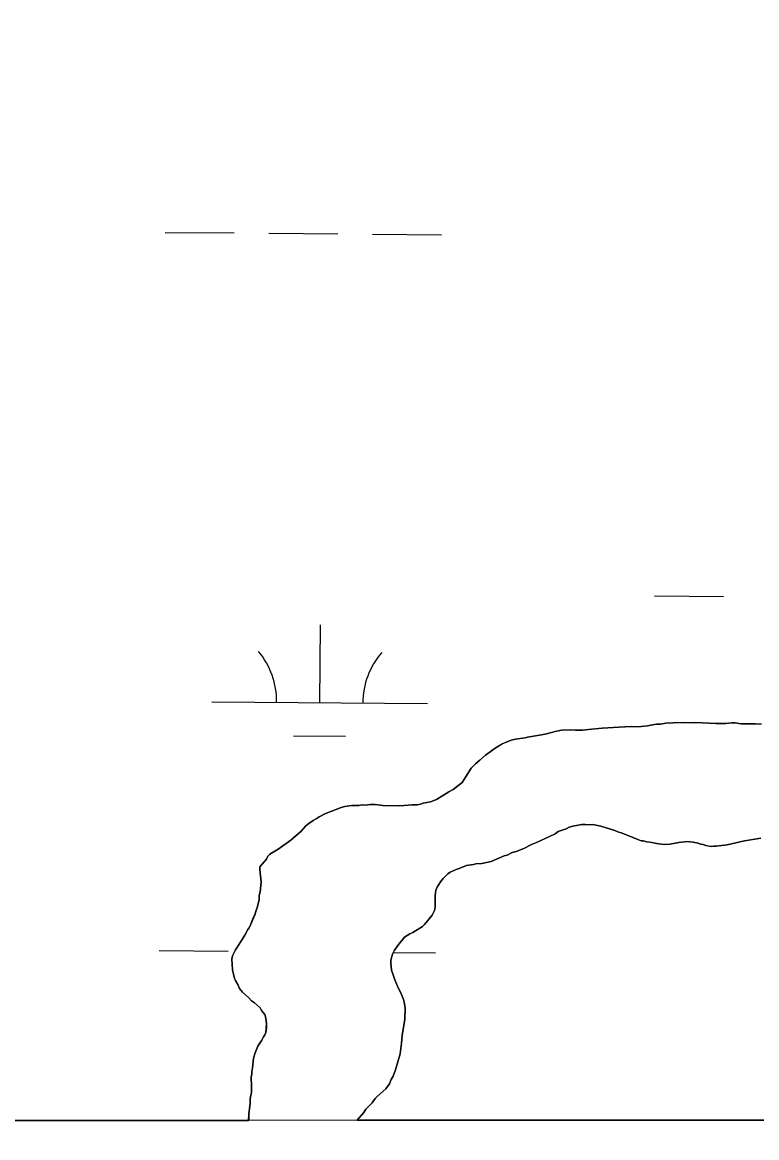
# Model space of a CAD drawing. Extents: x 3271442 to 3309282, y 752266 to 777610.
# Drawn here: x 3303090 to 3303430, y 757642 to 758158 of the extents above; entities that cross this region are included whole.
import ezdxf

# ---------------------------------------------------------------- set-up
doc = ezdxf.new("R2010")
doc.units = 0
for name, color, linetype in [('V-GRID-FRAM', 7, 'Continuous'), ('V-SITE-VEGE', 7, 'Continuous'), ('V-WETL-SWMP', 7, 'Continuous')]:
    doc.layers.add(name, color=color, linetype=linetype)

msp = doc.modelspace()

# ---------------------------------------------------------------- linework, layer by layer
at = {"layer": 'V-GRID-FRAM'}
msp.add_lwpolyline([(3275591.3, 775827.44), (3307043.48, 775836.59), (3307056.71, 757650.81), (3275588.66, 757641.66), (3275591.3, 775827.44)], dxfattribs=at)
at = {"layer": 'V-SITE-VEGE'}
for p, q in [((3303336.56, 757829.84), (3303332.55, 757828.76)), ((3303339.38, 757830.37), (3303336.56, 757829.84)), ((3303343.38, 757830.57), (3303339.38, 757830.37)), ((3303345.89, 757830.36), (3303343.38, 757830.57)), ((3303349.14, 757830.43), (3303345.89, 757830.36)), ((3303351.95, 757830.66), (3303349.14, 757830.43)), ((3303358.33, 757831.39), (3303351.95, 757830.66)), ((3303368.69, 757832.03), (3303358.33, 757831.39)), ((3303371.8, 757832.1), (3303368.69, 757832.03)), ((3303374.45, 757832.04), (3303371.8, 757832.1)), ((3303376.38, 757832.14), (3303374.45, 757832.04)), ((3303379.19, 757832.37), (3303376.38, 757832.14)), ((3303380.83, 757832.78), (3303379.19, 757832.37)), ((3303383.5, 757833.16), (3303380.83, 757832.78)), ((3303385.27, 757833.26), (3303383.5, 757833.16)), ((3303387.79, 757833.64), (3303385.27, 757833.26)), ((3303391.2, 757833.86), (3303387.79, 757833.64)), ((3303395.78, 757833.9), (3303391.2, 757833.86)), ((3303400.51, 757833.78), (3303395.78, 757833.9)), ((3303401.69, 757833.9), (3303400.51, 757833.78)), ((3303410.85, 757833.54), (3303401.69, 757833.9)), ((3303415.58, 757833.57), (3303410.85, 757833.54)), ((3303418.25, 757833.8), (3303415.58, 757833.57)), ((3303419.87, 757833.76), (3303418.25, 757833.8)), ((3303422.52, 757833.4), (3303419.87, 757833.76)), ((3303427.4, 757833.29), (3303422.52, 757833.4)), ((3303429.17, 757833.39), (3303427.4, 757833.29)), ((3303431.98, 757833.18), (3303429.17, 757833.39)), ((3303312.04, 757824.08), (3303309.19, 757822.37)), ((3303313.53, 757824.78), (3303312.04, 757824.08)), ((3303316.06, 757825.75), (3303313.53, 757824.78)), ((3303318.15, 757826.3), (3303316.06, 757825.75)), ((3303322.6, 757826.93), (3303318.15, 757826.3)), ((3303323.64, 757827.2), (3303322.6, 757826.93)), ((3303326.46, 757827.58), (3303323.64, 757827.2)), ((3303330.17, 757828.22), (3303326.46, 757827.58)), ((3303332.55, 757828.76), (3303330.17, 757828.22)), ((3303309.19, 757822.37), (3303304.22, 757818.79)), ((3303299.54, 757814.77), (3303297.57, 757812.75)), ((3303301.66, 757816.49), (3303299.54, 757814.77)), ((3303304.22, 757818.79), (3303301.66, 757816.49)), ((3303297.57, 757812.75), (3303293.43, 757806.19)), ((3303292.07, 757805.04), (3303289.21, 757802.9)), ((3303293.43, 757806.19), (3303292.07, 757805.04)), ((3303281.56, 757798.35), (3303278.73, 757797.23)), ((3303287.26, 757801.91), (3303281.56, 757798.35)), ((3303289.21, 757802.9), (3303287.26, 757801.91)), ((3303237.43, 757794.67), (3303229.82, 757791.6)), ((3303239.06, 757795.08), (3303237.43, 757794.67)), ((3303242.18, 757795.59), (3303239.06, 757795.08)), ((3303245.58, 757795.51), (3303242.18, 757795.59)), ((3303247.06, 757795.77), (3303245.58, 757795.51)), ((3303248.54, 757795.74), (3303247.06, 757795.77)), ((3303251.06, 757795.97), (3303248.54, 757795.74)), ((3303253.12, 757795.92), (3303251.06, 757795.97)), ((3303256.66, 757795.54), (3303253.12, 757795.92)), ((3303264.64, 757795.35), (3303256.66, 757795.54)), ((3303270.27, 757795.81), (3303264.64, 757795.35)), ((3303272.64, 757795.9), (3303270.27, 757795.81)), ((3303274.12, 757796.16), (3303272.64, 757795.9)), ((3303275.31, 757796.58), (3303274.12, 757796.16)), ((3303278.73, 757797.23), (3303275.31, 757796.58)), ((3303224.42, 757788.63), (3303222.47, 757787.2)), ((3303225.77, 757789.34), (3303224.42, 757788.63)), ((3303227.27, 757790.33), (3303225.77, 757789.34)), ((3303229.82, 757791.6), (3303227.27, 757790.33)), ((3303218.83, 757783.59), (3303214.15, 757779.41)), ((3303221.11, 757786.05), (3303218.83, 757783.59)), ((3303222.47, 757787.2), (3303221.11, 757786.05)), ((3303336.46, 757782.4), (3303337.96, 757783.55)), ((3303337.96, 757783.55), (3303341.54, 757784.79)), ((3303341.54, 757784.79), (3303343.04, 757785.5)), ((3303343.04, 757785.5), (3303344.67, 757785.9)), ((3303344.67, 757785.9), (3303348.83, 757786.69)), ((3303348.83, 757786.69), (3303350.46, 757786.8)), ((3303350.46, 757786.8), (3303352.67, 757786.59)), ((3303352.67, 757786.59), (3303354.01, 757786.71)), ((3303354.01, 757786.71), (3303357.68, 757785.88)), ((3303357.68, 757785.88), (3303364.14, 757783.95)), ((3303364.14, 757783.95), (3303365.46, 757783.33)), ((3303365.46, 757783.33), (3303367.51, 757782.69)), ((3303214.15, 757779.41), (3303208.29, 757775.27)), ((3303325.55, 757777.49), (3303327.79, 757778.32)), ((3303327.79, 757778.32), (3303333.92, 757781.13)), ((3303333.92, 757781.13), (3303336.46, 757782.4)), ((3303367.51, 757782.69), (3303374.83, 757779.71)), ((3303374.83, 757779.71), (3303376.29, 757779.23)), ((3303376.29, 757779.23), (3303377.33, 757779.21)), ((3303377.33, 757779.21), (3303378.94, 757778.72)), ((3303378.94, 757778.72), (3303380.42, 757778.54)), ((3303380.42, 757778.54), (3303384.39, 757777.71)), ((3303384.39, 757777.71), (3303385.72, 757777.67)), ((3303385.72, 757777.67), (3303387.34, 757777.49)), ((3303387.34, 757777.49), (3303389.56, 757777.58)), ((3303389.56, 757777.58), (3303393.71, 757778.37)), ((3303393.71, 757778.37), (3303397.57, 757778.87)), ((3303397.57, 757778.87), (3303400.37, 757778.51)), ((3303400.37, 757778.51), (3303402.72, 757778.01)), ((3303402.72, 757778.01), (3303403.75, 757777.69)), ((3303403.75, 757777.69), (3303405.08, 757777.51)), ((3303416.16, 757777.24), (3303424.18, 757779.12)), ((3303424.18, 757779.12), (3303431.75, 757780.42)), ((3303204.39, 757773), (3303203.48, 757772.13)), ((3303208.29, 757775.27), (3303204.39, 757773)), ((3303312.86, 757772.18), (3303314.2, 757772.59)), ((3303314.2, 757772.59), (3303316.59, 757773.72)), ((3303316.59, 757773.72), (3303318.38, 757774.26)), ((3303318.38, 757774.26), (3303321.96, 757775.65)), ((3303321.96, 757775.65), (3303325.55, 757777.49)), ((3303405.08, 757777.51), (3303406.25, 757777.03)), ((3303406.25, 757777.03), (3303408.9, 757776.53)), ((3303408.9, 757776.53), (3303409.93, 757776.65)), ((3303409.93, 757776.65), (3303411.11, 757776.62)), ((3303411.11, 757776.62), (3303412.3, 757776.89)), ((3303412.3, 757776.89), (3303416.16, 757777.24)), ((3303202.86, 757770.67), (3303199.81, 757767.05)), ((3303203.48, 757772.13), (3303202.86, 757770.67)), ((3303292.03, 757766.32), (3303295.46, 757767.71)), ((3303295.46, 757767.71), (3303298.73, 757768.23)), ((3303298.73, 757768.23), (3303299.77, 757768.5)), ((3303299.77, 757768.5), (3303302.58, 757768.73)), ((3303302.58, 757768.73), (3303306.89, 757769.66)), ((3303306.89, 757769.66), (3303312.86, 757772.18)), ((3303199.81, 757767.05), (3303199.78, 757765.86)), ((3303199.78, 757765.86), (3303200.39, 757760.09)), ((3303284.68, 757761.77), (3303286.8, 757763.93)), ((3303286.8, 757763.93), (3303287.85, 757764.64)), ((3303287.85, 757764.64), (3303290.69, 757765.91)), ((3303290.69, 757765.91), (3303292.03, 757766.32)), ((3303200.39, 757760.09), (3303199.83, 757755.52)), ((3303281.3, 757756.38), (3303281.92, 757757.69)), ((3303281.92, 757757.69), (3303283.46, 757760.17)), ((3303283.46, 757760.17), (3303284.68, 757761.77)), ((3303199.45, 757751.98), (3303198.47, 757748.16)), ((3303199.5, 757753.9), (3303199.45, 757751.98)), ((3303199.83, 757755.52), (3303199.5, 757753.9)), ((3303280.94, 757753.87), (3303281.3, 757756.38)), ((3303281.01, 757750.62), (3303280.94, 757753.87)), ((3303197.85, 757746.55), (3303197.52, 757745.23)), ((3303198.47, 757748.16), (3303197.85, 757746.55)), ((3303279.54, 757744.74), (3303280.63, 757746.93)), ((3303280.63, 757746.93), (3303280.95, 757748.11)), ((3303280.95, 757748.11), (3303281.01, 757750.62)), ((3303196.74, 757743.47), (3303195.63, 757740.54)), ((3303197.52, 757745.23), (3303196.74, 757743.47)), ((3303276.04, 757740.39), (3303279.54, 757744.74)), ((3303194.24, 757738.06), (3303192.85, 757735.44)), ((3303194.85, 757738.93), (3303194.24, 757738.06)), ((3303195.63, 757740.54), (3303194.85, 757738.93)), ((3303269.28, 757736.12), (3303270.63, 757736.67)), ((3303270.63, 757736.67), (3303275.13, 757739.53)), ((3303275.13, 757739.53), (3303276.04, 757740.39)), ((3303191.31, 757732.96), (3303188.4, 757728.74)), ((3303192.85, 757735.44), (3303191.31, 757732.96)), ((3303262.15, 757728.46), (3303264.6, 757731.94)), ((3303264.6, 757731.94), (3303265.66, 757733.1)), ((3303265.66, 757733.1), (3303266.73, 757734.55)), ((3303266.73, 757734.55), (3303269.28, 757736.12)), ((3303187.15, 757725.96), (3303186.82, 757724.35)), ((3303188.4, 757728.74), (3303187.15, 757725.96)), ((3303260.42, 757723.91), (3303261.22, 757726.7)), ((3303261.22, 757726.7), (3303262.15, 757728.46)), ((3303186.82, 757724.35), (3303187.15, 757719.46)), ((3303260.39, 757722.58), (3303260.42, 757723.91)), ((3303260.5, 757720.96), (3303260.39, 757722.58)), ((3303260.75, 757719.32), (3303260.5, 757720.96)), ((3303187.15, 757719.46), (3303188.08, 757715.45)), ((3303261.57, 757716.64), (3303260.75, 757719.32)), ((3303262.27, 757714.85), (3303261.57, 757716.64)), ((3303188.08, 757715.45), (3303188.5, 757714.4)), ((3303188.5, 757714.4), (3303189.5, 757712.6)), ((3303189.5, 757712.6), (3303190.34, 757710.81)), ((3303190.34, 757710.81), (3303191.77, 757709)), ((3303263.95, 757710.82), (3303262.27, 757714.85)), ((3303264.94, 757709.02), (3303263.95, 757710.82)), ((3303191.77, 757709), (3303194.67, 757706.42)), ((3303194.67, 757706.42), (3303195.96, 757705.06)), ((3303266.05, 757706.19), (3303264.94, 757709.02)), ((3303266.61, 757704.55), (3303266.05, 757706.19)), ((3303195.96, 757705.06), (3303197.27, 757704.14)), ((3303197.27, 757704.14), (3303199.88, 757701.86)), ((3303199.88, 757701.86), (3303200.59, 757700.52)), ((3303200.59, 757700.52), (3303202.02, 757698.71)), ((3303266.98, 757701.59), (3303266.61, 757704.55)), ((3303266.86, 757696.56), (3303266.98, 757701.59)), ((3303202.02, 757698.71), (3303202.57, 757697.07)), ((3303202.57, 757697.07), (3303202.81, 757694.4)), ((3303265.64, 757689.05), (3303266.86, 757696.56)), ((3303202.56, 757690.42), (3303202.09, 757689.24)), ((3303202.76, 757692.33), (3303202.56, 757690.42)), ((3303202.81, 757694.4), (3303202.76, 757692.33)), ((3303200.7, 757686.77), (3303198.86, 757684)), ((3303201.48, 757688.37), (3303200.7, 757686.77)), ((3303202.09, 757689.24), (3303201.48, 757688.37)), ((3303264.7, 757680.5), (3303265.41, 757685.51)), ((3303265.41, 757685.51), (3303265.64, 757689.05)), ((3303197.6, 757680.93), (3303196.81, 757678.43)), ((3303198.86, 757684), (3303197.6, 757680.93)), ((3303262.6, 757673.02), (3303264.7, 757680.5)), ((3303196.44, 757675.34), (3303196.41, 757674.01)), ((3303196.81, 757678.43), (3303196.44, 757675.34)), ((3303195.71, 757669.74), (3303195.68, 757668.56)), ((3303196.04, 757671.06), (3303195.71, 757669.74)), ((3303196.06, 757672.1), (3303196.04, 757671.06)), ((3303196.41, 757674.01), (3303196.06, 757672.1)), ((3303260.57, 757668.63), (3303261.5, 757670.23)), ((3303261.5, 757670.23), (3303262.6, 757673.02)), ((3303195.68, 757668.56), (3303195.93, 757666.63)), ((3303195.93, 757666.63), (3303195.83, 757662.49)), ((3303254.03, 757660.8), (3303258.1, 757664.26)), ((3303258.1, 757664.26), (3303259.78, 757666.58)), ((3303259.78, 757666.58), (3303260.57, 757668.63)), ((3303195.32, 757659.7), (3303195.27, 757657.48)), ((3303195.51, 757661.32), (3303195.32, 757659.7)), ((3303195.83, 757662.49), (3303195.51, 757661.32)), ((3303251.74, 757657.76), (3303253.12, 757659.79)), ((3303253.12, 757659.79), (3303254.03, 757660.8)), ((3303195.27, 757657.48), (3303194.71, 757652.77)), ((3303247.94, 757653.27), (3303248.86, 757654.87)), ((3303248.86, 757654.87), (3303251.74, 757657.76)), ((3303194.58, 757649.69), (3302332, 757649.44)), ((3303194.71, 757652.77), (3303194.58, 757649.69)), ((3303244.76, 757649.7), (3303247.94, 757653.27)), ((3303593.6, 757649.8), (3303244.76, 757649.7))]:
    msp.add_line(p, q, dxfattribs=at)
at = {"layer": 'V-WETL-SWMP'}
for p, q in [((3303155.85, 758060.98), (3303187.85, 758060.72)), ((3303203.85, 758060.58), (3303235.85, 758060.32)), ((3303251.85, 758060.19), (3303283.84, 758059.92)), ((3303382.47, 757892.61), (3303414.47, 757892.34)), ((3303227.47, 757843.14), (3303227.76, 757879.14)), ((3303177.47, 757843.55), (3303277.46, 757842.73)), ((3303332.54, 757828.76), (3303336.56, 757829.85)), ((3303336.56, 757829.85), (3303339.38, 757830.37)), ((3303339.38, 757830.37), (3303343.38, 757830.57)), ((3303343.38, 757830.57), (3303345.88, 757830.36)), ((3303345.88, 757830.36), (3303349.14, 757830.43)), ((3303349.14, 757830.43), (3303351.95, 757830.66)), ((3303351.95, 757830.66), (3303358.32, 757831.39)), ((3303358.32, 757831.39), (3303368.69, 757832.03)), ((3303368.69, 757832.03), (3303371.79, 757832.11)), ((3303371.79, 757832.11), (3303374.45, 757832.04)), ((3303374.45, 757832.04), (3303376.38, 757832.14)), ((3303376.38, 757832.14), (3303379.19, 757832.37)), ((3303379.19, 757832.37), (3303380.82, 757832.78)), ((3303380.82, 757832.78), (3303383.49, 757833.16)), ((3303383.49, 757833.16), (3303385.27, 757833.26)), ((3303385.27, 757833.26), (3303387.79, 757833.64)), ((3303387.79, 757833.64), (3303391.2, 757833.86)), ((3303391.2, 757833.86), (3303395.78, 757833.9)), ((3303395.78, 757833.9), (3303400.51, 757833.78)), ((3303400.51, 757833.78), (3303401.69, 757833.9)), ((3303401.69, 757833.9), (3303410.85, 757833.54)), ((3303410.85, 757833.54), (3303415.58, 757833.57)), ((3303415.58, 757833.57), (3303418.24, 757833.8)), ((3303418.24, 757833.8), (3303419.87, 757833.76)), ((3303419.87, 757833.76), (3303422.52, 757833.4)), ((3303422.52, 757833.4), (3303427.4, 757833.29)), ((3303427.4, 757833.29), (3303429.17, 757833.39)), ((3303429.17, 757833.39), (3303431.98, 757833.18)), ((3303215.34, 757827.81), (3303239.34, 757827.61)), ((3303309.18, 757822.37), (3303312.03, 757824.08)), ((3303312.03, 757824.08), (3303313.53, 757824.78)), ((3303313.53, 757824.78), (3303316.06, 757825.75)), ((3303316.06, 757825.75), (3303318.15, 757826.3)), ((3303318.15, 757826.3), (3303322.6, 757826.93)), ((3303322.6, 757826.93), (3303323.64, 757827.2)), ((3303323.64, 757827.2), (3303326.45, 757827.57)), ((3303326.45, 757827.57), (3303330.16, 757828.22)), ((3303330.16, 757828.22), (3303332.54, 757828.76)), ((3303304.22, 757818.79), (3303309.18, 757822.37)), ((3303297.57, 757812.75), (3303299.54, 757814.77)), ((3303299.54, 757814.77), (3303301.65, 757816.49)), ((3303301.65, 757816.49), (3303304.22, 757818.79)), ((3303293.43, 757806.19), (3303297.57, 757812.75)), ((3303289.21, 757802.9), (3303292.07, 757805.04)), ((3303292.07, 757805.04), (3303293.43, 757806.19)), ((3303278.73, 757797.23), (3303281.56, 757798.35)), ((3303281.56, 757798.35), (3303287.26, 757801.91)), ((3303287.26, 757801.91), (3303289.21, 757802.9)), ((3303229.81, 757791.6), (3303237.43, 757794.67)), ((3303237.43, 757794.67), (3303239.06, 757795.08)), ((3303239.06, 757795.08), (3303242.18, 757795.6)), ((3303242.18, 757795.6), (3303245.58, 757795.51)), ((3303245.58, 757795.51), (3303247.06, 757795.77)), ((3303247.06, 757795.77), (3303248.54, 757795.74)), ((3303248.54, 757795.74), (3303251.05, 757795.97)), ((3303251.05, 757795.97), (3303253.12, 757795.92)), ((3303253.12, 757795.92), (3303256.66, 757795.54)), ((3303256.66, 757795.54), (3303264.64, 757795.35)), ((3303264.64, 757795.35), (3303270.27, 757795.81)), ((3303270.27, 757795.81), (3303272.63, 757795.9)), ((3303272.63, 757795.9), (3303274.12, 757796.16)), ((3303274.12, 757796.16), (3303275.31, 757796.58)), ((3303275.31, 757796.58), (3303278.73, 757797.23)), ((3303222.47, 757787.2), (3303224.42, 757788.63)), ((3303224.42, 757788.63), (3303225.77, 757789.34)), ((3303225.77, 757789.34), (3303227.27, 757790.34)), ((3303227.27, 757790.34), (3303229.81, 757791.6)), ((3303214.15, 757779.42), (3303218.83, 757783.59)), ((3303218.83, 757783.59), (3303221.11, 757786.05)), ((3303221.11, 757786.05), (3303222.47, 757787.2)), ((3303337.96, 757783.55), (3303336.46, 757782.4)), ((3303341.54, 757784.79), (3303337.96, 757783.55)), ((3303343.04, 757785.5), (3303341.54, 757784.79)), ((3303344.67, 757785.9), (3303343.04, 757785.5)), ((3303348.83, 757786.69), (3303344.67, 757785.9)), ((3303350.46, 757786.8), (3303348.83, 757786.69)), ((3303352.67, 757786.6), (3303350.46, 757786.8)), ((3303354, 757786.71), (3303352.67, 757786.6)), ((3303357.68, 757785.88), (3303354, 757786.71)), ((3303364.14, 757783.96), (3303357.68, 757785.88)), ((3303365.45, 757783.33), (3303364.14, 757783.96)), ((3303367.51, 757782.69), (3303365.45, 757783.33)), ((3303208.29, 757775.27), (3303214.15, 757779.42)), ((3303327.79, 757778.32), (3303325.55, 757777.49)), ((3303333.92, 757781.13), (3303327.79, 757778.32)), ((3303336.46, 757782.4), (3303333.92, 757781.13)), ((3303374.83, 757779.71), (3303367.51, 757782.69)), ((3303376.29, 757779.23), (3303374.83, 757779.71)), ((3303377.33, 757779.21), (3303376.29, 757779.23)), ((3303378.94, 757778.72), (3303377.33, 757779.21)), ((3303380.41, 757778.54), (3303378.94, 757778.72)), ((3303384.39, 757777.71), (3303380.41, 757778.54)), ((3303385.71, 757777.67), (3303384.39, 757777.71)), ((3303387.34, 757777.49), (3303385.71, 757777.67)), ((3303389.56, 757777.58), (3303387.34, 757777.49)), ((3303393.71, 757778.37), (3303389.56, 757777.58)), ((3303397.57, 757778.87), (3303393.71, 757778.37)), ((3303400.37, 757778.51), (3303397.57, 757778.87)), ((3303402.72, 757778.01), (3303400.37, 757778.51)), ((3303403.75, 757777.69), (3303402.72, 757778.01)), ((3303405.07, 757777.51), (3303403.75, 757777.69)), ((3303424.18, 757779.12), (3303416.15, 757777.24)), ((3303426.26, 757779.51), (3303424.18, 757779.12)), ((3303431.75, 757780.42), (3303426.26, 757779.51)), ((3303203.48, 757772.13), (3303204.39, 757773)), ((3303204.39, 757773), (3303208.29, 757775.27)), ((3303314.2, 757772.59), (3303312.86, 757772.18)), ((3303316.59, 757773.71), (3303314.2, 757772.59)), ((3303318.38, 757774.26), (3303316.59, 757773.71)), ((3303321.96, 757775.65), (3303318.38, 757774.26)), ((3303325.55, 757777.49), (3303321.96, 757775.65)), ((3303406.24, 757777.04), (3303405.07, 757777.51)), ((3303407.71, 757776.7), (3303406.24, 757777.04)), ((3303408.89, 757776.53), (3303407.71, 757776.7)), ((3303409.93, 757776.65), (3303408.89, 757776.53)), ((3303411.11, 757776.62), (3303409.93, 757776.65)), ((3303412.3, 757776.89), (3303411.11, 757776.62)), ((3303416.15, 757777.24), (3303412.3, 757776.89)), ((3303199.81, 757767.05), (3303202.85, 757770.67)), ((3303202.85, 757770.67), (3303203.48, 757772.13)), ((3303295.46, 757767.71), (3303292.03, 757766.32)), ((3303298.72, 757768.23), (3303295.46, 757767.71)), ((3303299.77, 757768.5), (3303298.72, 757768.23)), ((3303302.58, 757768.73), (3303299.77, 757768.5)), ((3303306.89, 757769.66), (3303302.58, 757768.73)), ((3303312.86, 757772.18), (3303306.89, 757769.66)), ((3303199.78, 757765.87), (3303199.81, 757767.05)), ((3303200.38, 757760.09), (3303199.78, 757765.87)), ((3303286.8, 757763.93), (3303284.68, 757761.76)), ((3303287.85, 757764.64), (3303286.8, 757763.93)), ((3303290.69, 757765.91), (3303287.85, 757764.64)), ((3303292.03, 757766.32), (3303290.69, 757765.91)), ((3303199.83, 757755.52), (3303200.38, 757760.09)), ((3303281.92, 757757.69), (3303281.3, 757756.38)), ((3303283.46, 757760.17), (3303281.92, 757757.69)), ((3303284.68, 757761.76), (3303283.46, 757760.17)), ((3303198.47, 757748.16), (3303199.45, 757751.98)), ((3303199.45, 757751.98), (3303199.5, 757753.9)), ((3303199.5, 757753.9), (3303199.83, 757755.52)), ((3303281.3, 757756.38), (3303280.94, 757753.87)), ((3303280.94, 757753.87), (3303281.01, 757750.62)), ((3303197.52, 757745.23), (3303197.84, 757746.55)), ((3303197.84, 757746.55), (3303198.47, 757748.16)), ((3303280.63, 757746.93), (3303279.54, 757744.74)), ((3303280.95, 757748.11), (3303280.63, 757746.93)), ((3303281.01, 757750.62), (3303280.95, 757748.11)), ((3303195.63, 757740.54), (3303196.73, 757743.47)), ((3303196.73, 757743.47), (3303197.52, 757745.23)), ((3303279.54, 757744.74), (3303276.03, 757740.39)), ((3303192.85, 757735.44), (3303194.24, 757738.06)), ((3303194.24, 757738.06), (3303194.85, 757738.93)), ((3303194.85, 757738.93), (3303195.63, 757740.54)), ((3303270.62, 757736.68), (3303269.28, 757736.12)), ((3303275.13, 757739.53), (3303270.62, 757736.68)), ((3303276.03, 757740.39), (3303275.13, 757739.53)), ((3303188.4, 757728.74), (3303191.31, 757732.96)), ((3303191.31, 757732.96), (3303192.85, 757735.44)), ((3303264.6, 757731.94), (3303262.15, 757728.46)), ((3303265.66, 757733.1), (3303264.6, 757731.94)), ((3303266.73, 757734.55), (3303265.66, 757733.1)), ((3303269.28, 757736.12), (3303266.73, 757734.55)), ((3303153.11, 757728.32), (3303185.11, 757728.05)), ((3303186.82, 757724.35), (3303187.15, 757725.96)), ((3303187.15, 757725.96), (3303188.4, 757728.74)), ((3303261.22, 757726.7), (3303260.42, 757723.91)), ((3303262.15, 757728.46), (3303261.22, 757726.7)), ((3303261.6, 757727.42), (3303281.1, 757727.26)), ((3303187.14, 757719.46), (3303186.82, 757724.35)), ((3303260.42, 757723.91), (3303260.38, 757722.59)), ((3303260.38, 757722.59), (3303260.49, 757720.96)), ((3303260.49, 757720.96), (3303260.75, 757719.32)), ((3303188.08, 757715.45), (3303187.14, 757719.46)), ((3303260.75, 757719.32), (3303261.57, 757716.64)), ((3303261.57, 757716.64), (3303262.27, 757714.85)), ((3303188.5, 757714.4), (3303188.08, 757715.45)), ((3303189.49, 757712.61), (3303188.5, 757714.4)), ((3303190.34, 757710.81), (3303189.49, 757712.61)), ((3303191.77, 757709), (3303190.34, 757710.81)), ((3303262.27, 757714.85), (3303263.95, 757710.82)), ((3303263.95, 757710.82), (3303264.94, 757709.03)), ((3303194.67, 757706.42), (3303191.77, 757709)), ((3303195.96, 757705.06), (3303194.67, 757706.42)), ((3303264.94, 757709.03), (3303266.05, 757706.19)), ((3303266.05, 757706.19), (3303266.6, 757704.55)), ((3303197.27, 757704.14), (3303195.96, 757705.06)), ((3303199.88, 757701.86), (3303197.27, 757704.14)), ((3303200.58, 757700.51), (3303199.88, 757701.86)), ((3303202.02, 757698.71), (3303200.58, 757700.51)), ((3303266.6, 757704.55), (3303266.98, 757701.59)), ((3303266.98, 757701.59), (3303266.86, 757696.56)), ((3303202.57, 757697.07), (3303202.02, 757698.71)), ((3303202.8, 757694.4), (3303202.57, 757697.07)), ((3303266.86, 757696.56), (3303265.64, 757689.05)), ((3303202.09, 757689.25), (3303202.56, 757690.42)), ((3303202.56, 757690.42), (3303202.75, 757692.33)), ((3303202.75, 757692.33), (3303202.8, 757694.4)), ((3303198.86, 757684), (3303200.7, 757686.77)), ((3303200.7, 757686.77), (3303201.48, 757688.37)), ((3303201.48, 757688.37), (3303202.09, 757689.25)), ((3303265.41, 757685.51), (3303264.7, 757680.5)), ((3303265.64, 757689.05), (3303265.41, 757685.51)), ((3303196.8, 757678.43), (3303197.6, 757680.93)), ((3303197.6, 757680.93), (3303198.86, 757684)), ((3303264.7, 757680.5), (3303262.6, 757673.02)), ((3303196.4, 757674.01), (3303196.43, 757675.34)), ((3303196.43, 757675.34), (3303196.8, 757678.43)), ((3303195.68, 757668.56), (3303195.71, 757669.74)), ((3303195.71, 757669.74), (3303196.04, 757671.06)), ((3303196.04, 757671.06), (3303196.06, 757672.1)), ((3303196.06, 757672.1), (3303196.4, 757674.01)), ((3303261.5, 757670.23), (3303260.57, 757668.63)), ((3303262.6, 757673.02), (3303261.5, 757670.23)), ((3303195.93, 757666.63), (3303195.68, 757668.56)), ((3303195.83, 757662.49), (3303195.93, 757666.63)), ((3303258.1, 757664.26), (3303254.03, 757660.81)), ((3303259.78, 757666.58), (3303258.1, 757664.26)), ((3303260.57, 757668.63), (3303259.78, 757666.58)), ((3303195.27, 757657.48), (3303195.32, 757659.7)), ((3303195.32, 757659.7), (3303195.51, 757661.32)), ((3303195.51, 757661.32), (3303195.83, 757662.49)), ((3303253.12, 757659.79), (3303251.74, 757657.76)), ((3303254.03, 757660.81), (3303253.12, 757659.79)), ((3303194.71, 757652.77), (3303195.27, 757657.48)), ((3303248.86, 757654.87), (3303247.93, 757653.27)), ((3303251.74, 757657.76), (3303248.86, 757654.87)), ((3302398.79, 757649.46), (3303194.57, 757649.69)), ((3303194.57, 757649.69), (3303194.71, 757652.77)), ((3303247.93, 757653.27), (3303244.76, 757649.7)), ((3303244.76, 757649.7), (3303593.59, 757649.8))]:
    msp.add_line(p, q, dxfattribs=at)
for centre, start, end in [((3303172.23, 757844.07), 358.7563, 40.2999), ((3303282.71, 757843.16), 138.7563, 180.2999)]:
    msp.add_arc(centre, 35.25, start, end, dxfattribs=at)

doc.saveas('drawing.dxf')
